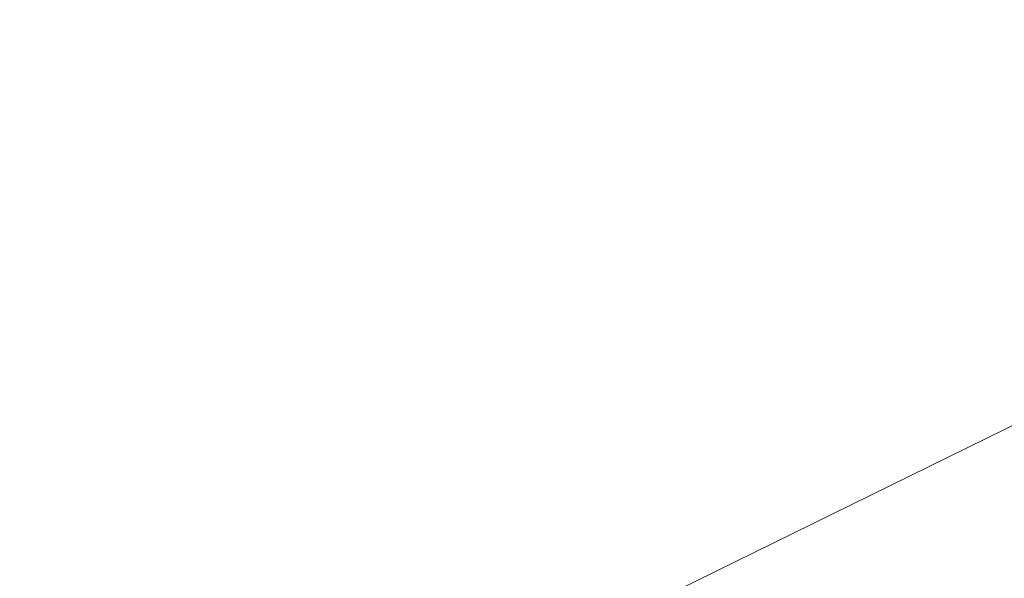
# Model space of a CAD drawing. Header units: metres. Extents: x 163543 to 168130, y 402678 to 405437.
# Tile 537 of 656: x 165489.8 to 165491.68, y 403904.48 to 403905.54. Entities that reach past the tile are written whole.
import ezdxf

# ---------------------------------------------------------------- set-up
doc = ezdxf.new("R2010")
doc.units = ezdxf.units.M
for name, color, linetype, lineweight in [('X-CA190022.004-UO-BGT_Ondergrond$0$GE_203_VGOHaag_Lijn_GEM', 253, 'X-CA190022.004-UO-BGT_Ondergrond$0$Heg', 9), ('X-CA190022.004-UO-BGT_Ondergrond$0$GE_401_OTDErf_Vlak_GEM', 253, 'Continuous', 9), ('X-CA190022.004-UO-BGT_Ondergrond$0$GE_479_BTDGroenvoorziening_grasenkruida_GEM', 253, 'Continuous', 9)]:
    doc.layers.add(name, color=color, linetype=linetype, lineweight=lineweight)
doc.linetypes.add('X-CA190022.004-UO-BGT_Ondergrond$0$Heg', pattern='A,5,-1.5,[2,dgnlstyle-meierijstad.shx,S=0.007937,R=45,X=0,Y=0],-1.5', length=8)

msp = doc.modelspace()

# ---------------------------------------------------------------- linework, layer by layer
at = {"layer": 'X-CA190022.004-UO-BGT_Ondergrond$0$GE_203_VGOHaag_Lijn_GEM'}
msp.add_line((165499.634, 403908.667), (165487.482, 403902.701), dxfattribs=at)
at = {"layer": 'X-CA190022.004-UO-BGT_Ondergrond$0$GE_401_OTDErf_Vlak_GEM', "flags": 128}
msp.add_lwpolyline([(165538.32, 403862.77), (165503.758, 403822.41), (165496.379, 403813.731), (165496.378, 403813.731), (165485.591, 403811.388), (165481.789, 403813.869), (165481.78, 403813.875), (165476.379, 403837.959), (165475.856, 403840.688), (165471.251, 403861.21), (165478.197, 403864.547), (165481.737, 403866.247), (165491.124, 403870.755), (165512.35, 403880.95), (165510.661, 403882.579), (165509.24, 403883.95), (165508.858, 403883.764), (165504.2, 403888.18), (165501.75, 403890.633), (165487.482, 403902.701), (165499.634, 403908.667), (165524.544, 403920.283)], dxfattribs=at)
at = {"layer": 'X-CA190022.004-UO-BGT_Ondergrond$0$GE_479_BTDGroenvoorziening_grasenkruida_GEM', "flags": 128}
msp.add_lwpolyline([(165524.544, 403920.283), (165499.634, 403908.667), (165487.482, 403902.701), (165501.75, 403890.633), (165504.2, 403888.18), (165503.307, 403887.747), (165502.733, 403887.468), (165468.64, 403870.919), (165469.04, 403872.87), (165470.412, 403879.566)], dxfattribs=at)

doc.saveas('drawing.dxf')
